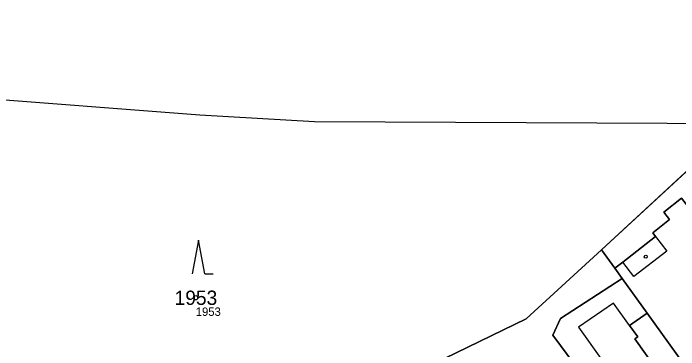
# Model space of a CAD drawing. Extents: x -751550 to -746116, y -1055108 to -1050700.
# Drawn here: x -749167.6 to -749088.6, y -1052837.3 to -1052797.3 of the extents above; entities that cross this region are included whole.
import ezdxf

# ---------------------------------------------------------------- set-up
doc = ezdxf.new("R2010")
doc.units = 0
for name, color, linetype in [('Definiční body', 7, 'Continuous'), ('Hranice parcel', 7, 'Continuous'), ('Parcelní čísla', 7, 'Continuous'), ('Polygon budovy', 7, 'Continuous'), ('Polygon ku', 7, 'Continuous'), ('Polygon parcely', 7, 'Continuous'), ('Vnitřní kresba', 7, 'Continuous'), ('Značky budov', 7, 'Continuous'), ('Značky kultur', 7, 'Continuous')]:
    doc.layers.add(name, color=color, linetype=linetype)

msp = doc.modelspace()

# ---------------------------------------------------------------- linework, layer by layer
at = {"layer": 'Definiční body'}
msp.add_circle((-749145.94, -1052831.16), 0.25, dxfattribs=at)
at = {"layer": 'Hranice parcel'}
for p, q in [((-749097.76, -1052825.46), (-749081.55, -1052810.5)), ((-749097.76, -1052825.46), (-749096.18, -1052827.66)), ((-749096.18, -1052827.66), (-749095.31, -1052828.86)), ((-749092.35, -1052832.99), (-749095.31, -1052828.86)), ((-749092.35, -1052832.99), (-749085.45, -1052842.6))]:
    msp.add_line(p, q, dxfattribs=at)
for points in [[(-749081.55, -1052810.5), (-749131.84, -1052810.26), (-749145.45, -1052809.46), (-749173.25, -1052807.31), (-749183.96, -1052806.5)], [(-749074.58, -1052834.91), (-749081.37, -1052825.53), (-749082.24, -1052826.17), (-749083.72, -1052827.26), (-749085.92, -1052822.33), (-749088.27, -1052819.34), (-749090.36, -1052820.99), (-749089.67, -1052821.86), (-749091.68, -1052823.45), (-749091.36, -1052823.86), (-749095.23, -1052826.91), (-749096.18, -1052827.66)], [(-749117.77, -1052839.05), (-749106.7, -1052833.67), (-749097.76, -1052825.46)], [(-749095.31, -1052828.86), (-749102.62, -1052833.62), (-749103.53, -1052835.61), (-749100.91, -1052839.13), (-749102.11, -1052839.98), (-749101.43, -1052840.94), (-749103.3, -1052842.28), (-749099.97, -1052846.95), (-749100.86, -1052847.59), (-749099.17, -1052849.98), (-749096.21, -1052847.87), (-749096.78, -1052847.07), (-749089.59, -1052841.95), (-749093.8, -1052836.05), (-749093.45, -1052835.8), (-749094.42, -1052834.44), (-749092.35, -1052832.99)]]:
    msp.add_lwpolyline(points, dxfattribs=at)
at = {"layer": 'Polygon budovy'}
msp.add_lwpolyline([(-749100.86, -1052847.59), (-749099.17, -1052849.98), (-749096.21, -1052847.87), (-749096.78, -1052847.07), (-749089.59, -1052841.95), (-749093.8, -1052836.05), (-749093.45, -1052835.8), (-749094.42, -1052834.44), (-749096.32, -1052831.79), (-749100.5, -1052834.65), (-749097.84, -1052838.38), (-749101.43, -1052840.94), (-749103.3, -1052842.28), (-749099.97, -1052846.95)], close=True, dxfattribs=at)
at = {"layer": 'Polygon ku'}
msp.add_lwpolyline([(-748532.8, -1052628.67), (-748603.9, -1052623.58), (-748660.06, -1052612.86), (-748711.1, -1052633.41), (-748752.15, -1052640.15), (-748782.37, -1052647.49), (-748815.61, -1052666.45), (-748840.34, -1052686.94), (-748879.82, -1052704.24), (-748931.97, -1052711.61), (-748986.8, -1052726.02), (-749031.46, -1052732.15), (-749060.4, -1052749.06), (-749066.6, -1052782.1), (-749072.88, -1052805.79), (-749081.55, -1052810.5), (-749131.84, -1052810.26), (-749145.45, -1052809.46), (-749173.25, -1052807.31), (-749183.96, -1052806.5), (-749187.42, -1052806.26), (-749209.88, -1052804.46)], dxfattribs=at)
at = {"layer": 'Polygon parcely'}
for points in [[(-749081.55, -1052810.5), (-749097.76, -1052825.46), (-749096.18, -1052827.66), (-749095.23, -1052826.91), (-749091.36, -1052823.86), (-749091.68, -1052823.45), (-749089.67, -1052821.86), (-749090.36, -1052820.99), (-749088.27, -1052819.34), (-749085.92, -1052822.33), (-749083.72, -1052827.26), (-749082.24, -1052826.17), (-749081.37, -1052825.53), (-749074.58, -1052834.91), (-749069.7, -1052831.46), (-749072.01, -1052821.49), (-749072.88, -1052805.79)], [(-749131.83, -1052845.94), (-749117.77, -1052839.05), (-749106.7, -1052833.67), (-749097.76, -1052825.46), (-749081.55, -1052810.5), (-749131.84, -1052810.26), (-749145.45, -1052809.46), (-749173.25, -1052807.31), (-749183.96, -1052806.5), (-749201.17, -1052868.9), (-749183.91, -1052863.47), (-749161.89, -1052855.97), (-749161.8, -1052855.94), (-749145.17, -1052851.41), (-749139.23, -1052849.67)], [(-749085.45, -1052842.6), (-749074.58, -1052834.91), (-749081.37, -1052825.53), (-749082.24, -1052826.17), (-749083.72, -1052827.26), (-749085.92, -1052822.33), (-749088.27, -1052819.34), (-749090.36, -1052820.99), (-749089.67, -1052821.86), (-749091.68, -1052823.45), (-749091.36, -1052823.86), (-749095.23, -1052826.91), (-749096.18, -1052827.66), (-749095.31, -1052828.86), (-749092.35, -1052832.99)], [(-749101.43, -1052840.94), (-749103.3, -1052842.28), (-749099.97, -1052846.95), (-749100.86, -1052847.59), (-749099.17, -1052849.98), (-749096.21, -1052847.87), (-749096.78, -1052847.07), (-749089.59, -1052841.95), (-749093.8, -1052836.05), (-749093.45, -1052835.8), (-749094.42, -1052834.44), (-749092.35, -1052832.99), (-749095.31, -1052828.86), (-749102.62, -1052833.62), (-749103.53, -1052835.61), (-749100.91, -1052839.13), (-749102.11, -1052839.98)]]:
    msp.add_lwpolyline(points, close=True, dxfattribs=at)
for points in [[(-749100.91, -1052839.13), (-749103.53, -1052835.61), (-749102.62, -1052833.62), (-749095.31, -1052828.86), (-749096.18, -1052827.66), (-749097.76, -1052825.46), (-749106.7, -1052833.67), (-749117.77, -1052839.05)], [(-749085.45, -1052842.6), (-749092.35, -1052832.99), (-749094.42, -1052834.44), (-749093.45, -1052835.8), (-749093.8, -1052836.05), (-749089.59, -1052841.95)]]:
    msp.add_lwpolyline(points, dxfattribs=at)
at = {"layer": 'Vnitřní kresba'}
for p, q in [((-749091.36, -1052823.86), (-749089.99, -1052825.62)), ((-749089.99, -1052825.62), (-749093.93, -1052828.65)), ((-749093.93, -1052828.65), (-749095.23, -1052826.91)), ((-749096.32, -1052831.79), (-749100.5, -1052834.65)), ((-749094.42, -1052834.44), (-749096.32, -1052831.79)), ((-749100.5, -1052834.65), (-749097.84, -1052838.38))]:
    msp.add_line(p, q, dxfattribs=at)
at = {"layer": 'Značky budov'}
msp.add_circle((-749092.497, -1052826.279), 0.175, dxfattribs=at)
at = {"layer": 'Značky kultur'}
for p, q in [((-749145.63, -1052824.3), (-749146.38, -1052828.3)), ((-749144.88, -1052828.3), (-749145.63, -1052824.3)), ((-749144.88, -1052828.3), (-749143.884, -1052828.3))]:
    msp.add_line(p, q, dxfattribs=at)

# ---------------------------------------------------------------- texts
at = {"layer": 'Definiční body'}
msp.add_text('1953', height=1, dxfattribs=at).set_placement((-749145.94, -1052833.316))
at = {"layer": 'Parcelní čísla'}
msp.add_text('1953', height=1.7, dxfattribs=at).set_placement((-749148.447, -1052832.01))

doc.saveas('drawing.dxf')
